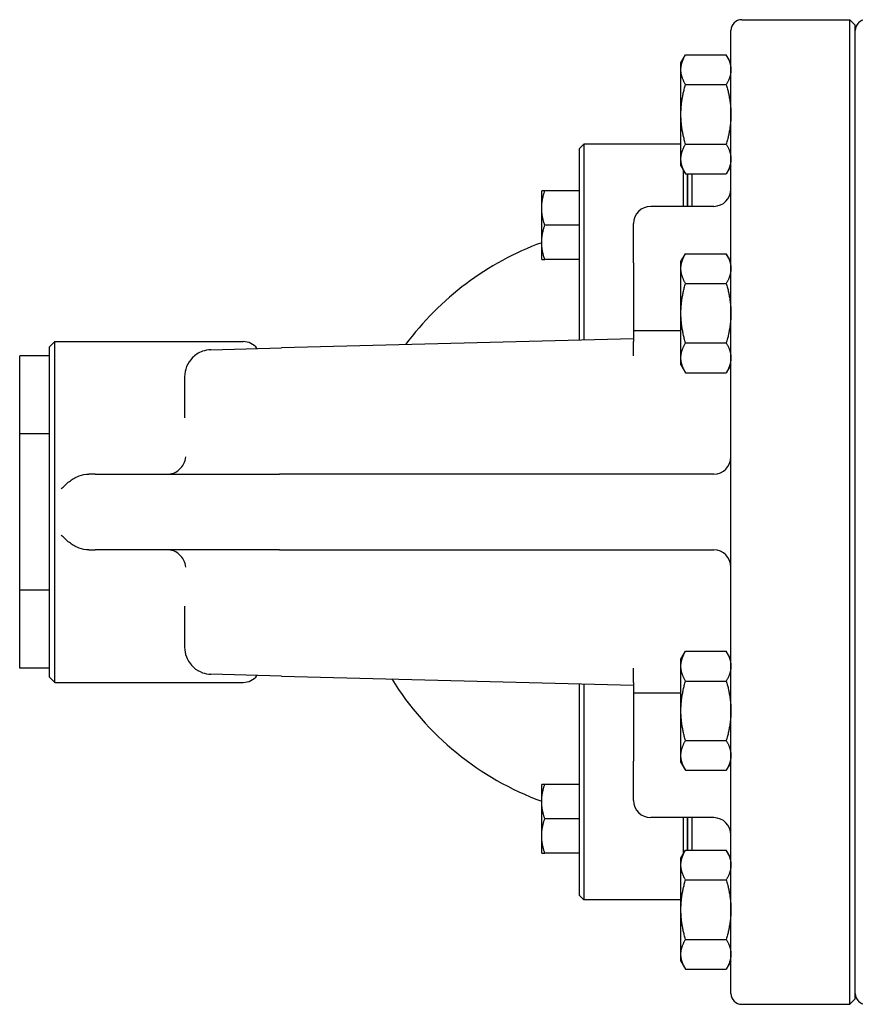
# Model space of a CAD drawing. Header units: inches. Extents: x 18 to 846, y -44 to 561.
# Tile 570 of 642: x 775 to 781, y 300 to 307. Entities that reach past the tile are written whole.
import ezdxf

# ---------------------------------------------------------------- set-up
doc = ezdxf.new("R2010")
doc.units = ezdxf.units.IN
doc.header["$LTSCALE"] = 24
doc.header["$MEASUREMENT"] = 0
doc.layers.add('Visible (ANSI)', color=7, linetype='Continuous', lineweight=30)

msp = doc.modelspace()

# ---------------------------------------------------------------- linework, layer by layer
at = {"layer": 'Visible (ANSI)'}
for p, q in [((779.97451, 307.02918), (780.76191, 307.02918)), ((780.76191, 299.86382), (780.76191, 307.02918)), ((780.80128, 306.98981), (780.76191, 307.02918)), ((780.80128, 299.9032), (780.80128, 306.98981)), ((779.89577, 299.94257), (779.89577, 306.95044)), ((779.53177, 306.7152), (779.56526, 306.77322)), ((779.56526, 306.77322), (779.86227, 306.77322)), ((779.89577, 306.7152), (779.86227, 306.77322)), ((779.53177, 306.66496), (779.53177, 306.7152)), ((779.53177, 306.3402), (779.53177, 306.66496)), ((779.56526, 306.55671), (779.86227, 306.55671)), ((779.53177, 306.01544), (779.53177, 306.3402)), ((778.7934, 306.09275), (778.82465, 306.124)), ((778.82465, 306.124), (778.82465, 306.06078)), ((779.53177, 306.124), (778.82465, 306.124)), ((779.56526, 306.1237), (779.86227, 306.1237)), ((778.7934, 306.02966), (778.7934, 306.09275)), ((778.82465, 306.06078), (778.82465, 304.69816)), ((778.7934, 304.69734), (778.7934, 306.02966)), ((779.53177, 305.9652), (779.53177, 306.01544)), ((779.53177, 305.9652), (779.56526, 305.90719)), ((779.89577, 305.9652), (779.86227, 305.90719)), ((779.54955, 305.67091), (779.54955, 305.93439)), ((779.56526, 305.90719), (779.86227, 305.90719)), ((779.5808, 305.67091), (779.5808, 305.90719)), ((779.5808, 305.90719), (779.5808, 305.67091)), ((779.61205, 305.90719), (779.61205, 305.67091)), ((778.5184, 305.65845), (778.5184, 305.78345)), ((778.7934, 305.78345), (778.54073, 305.78345)), ((778.5184, 305.40845), (778.5184, 305.65845)), ((779.77077, 305.67091), (779.3121, 305.67091)), ((778.7934, 305.53345), (778.54073, 305.53345)), ((779.1871, 305.26012), (779.1871, 305.54591)), ((778.5184, 305.28345), (778.5184, 305.40845)), ((779.53177, 305.26835), (779.56526, 305.32637)), ((779.56526, 305.32637), (779.86227, 305.32637)), ((779.89577, 305.26835), (779.86227, 305.32637)), ((778.7934, 305.28345), (778.54073, 305.28345)), ((779.1871, 305.26012), (779.1871, 304.7654)), ((779.53177, 305.21811), (779.53177, 305.26835)), ((779.53177, 304.89335), (779.53177, 305.21811)), ((779.56526, 305.10986), (779.86227, 305.10986)), ((779.53177, 304.56859), (779.53177, 304.89335)), ((779.1871, 304.7654), (779.1871, 304.68666)), ((779.53177, 304.7654), (779.1871, 304.7654)), ((774.93514, 304.64729), (774.97451, 304.68666)), ((774.97451, 302.20634), (774.97451, 304.68666)), ((774.97451, 304.68666), (776.34557, 304.68666)), ((779.1871, 304.70759), (776.6248, 304.64091)), ((779.1871, 304.58255), (779.1871, 304.68666)), ((779.56526, 304.67685), (779.86227, 304.67685)), ((774.93514, 302.24571), (774.93514, 304.64729)), ((776.11112, 304.62754), (776.6248, 304.64091)), ((774.93514, 304.58302), (774.7186, 304.58302)), ((774.7186, 304.01476), (774.7186, 304.58302)), ((779.53177, 304.51835), (779.53177, 304.56859)), ((779.53177, 304.51835), (779.56526, 304.46034)), ((779.56526, 304.46034), (779.86227, 304.46034)), ((779.89577, 304.51835), (779.86227, 304.46034)), ((775.91939, 304.43075), (775.91939, 304.13108)), ((774.93514, 304.01476), (774.7186, 304.01476)), ((774.7186, 302.87824), (774.7186, 304.01476)), ((775.26864, 303.72209), (775.22286, 303.72209)), ((775.26864, 303.72209), (776.61016, 303.72209)), ((779.61013, 303.72209), (776.61016, 303.72209)), ((779.77077, 303.72209), (779.61013, 303.72209)), ((775.22286, 303.17091), (775.26864, 303.17091)), ((776.61016, 303.17091), (775.26864, 303.17091)), ((776.61016, 303.17091), (779.61013, 303.17091)), ((779.61013, 303.17091), (779.77077, 303.17091)), ((774.93514, 302.87824), (774.7186, 302.87824)), ((774.7186, 302.30999), (774.7186, 302.87824)), ((775.91939, 302.76192), (775.91939, 302.46225)), ((779.53177, 302.37465), (779.56526, 302.43266)), ((779.56526, 302.43266), (779.86227, 302.43266)), ((779.89577, 302.37465), (779.86227, 302.43266)), ((774.93514, 302.30999), (774.7186, 302.30999)), ((779.1871, 302.20634), (779.1871, 302.31046)), ((779.53177, 302.32441), (779.53177, 302.37465)), ((779.53177, 301.99965), (779.53177, 302.32441)), ((774.93514, 302.24571), (774.97451, 302.20634)), ((776.6248, 302.2521), (776.11112, 302.26547)), ((776.6248, 302.2521), (779.1871, 302.18542)), ((774.97451, 302.20634), (776.34557, 302.20634)), ((778.7934, 300.71834), (778.7934, 302.19566)), ((778.82465, 302.19485), (778.82465, 300.68722)), ((779.1871, 302.20634), (779.1871, 302.1276)), ((779.56526, 302.21616), (779.86227, 302.21616)), ((779.1871, 302.1276), (779.1871, 301.63288)), ((779.53177, 302.1276), (779.1871, 302.1276)), ((779.53177, 301.67489), (779.53177, 301.99965)), ((779.56526, 301.78315), (779.86227, 301.78315)), ((779.53177, 301.62465), (779.53177, 301.67489)), ((779.1871, 301.34709), (779.1871, 301.63288)), ((779.53177, 301.62465), (779.56526, 301.56664)), ((779.89577, 301.62465), (779.86227, 301.56664)), ((779.56526, 301.56664), (779.86227, 301.56664)), ((778.5184, 301.33955), (778.5184, 301.46455)), ((778.7934, 301.46455), (778.54073, 301.46455)), ((778.5184, 301.08955), (778.5184, 301.33955)), ((778.7934, 301.21455), (778.54073, 301.21455)), ((779.77077, 301.22209), (779.3121, 301.22209)), ((779.54955, 300.95861), (779.54955, 301.22209)), ((779.5808, 300.98581), (779.5808, 301.22209)), ((779.5808, 301.22209), (779.5808, 300.98581)), ((779.61205, 301.22209), (779.61205, 300.98581)), ((778.5184, 300.96455), (778.5184, 301.08955)), ((778.7934, 300.96455), (778.54073, 300.96455)), ((779.53177, 300.9278), (779.56526, 300.98581)), ((779.56526, 300.98581), (779.86227, 300.98581)), ((779.89577, 300.9278), (779.86227, 300.98581)), ((779.53177, 300.87756), (779.53177, 300.9278)), ((779.53177, 300.5528), (779.53177, 300.87756)), ((779.56526, 300.76931), (779.86227, 300.76931)), ((778.7934, 300.65525), (778.7934, 300.71834)), ((778.82465, 300.68722), (778.82465, 300.624)), ((778.7934, 300.65525), (778.82465, 300.624)), ((779.53177, 300.624), (778.82465, 300.624)), ((779.53177, 300.22804), (779.53177, 300.5528)), ((779.56526, 300.33629), (779.86227, 300.33629)), ((779.53177, 300.1778), (779.53177, 300.22804)), ((779.53177, 300.1778), (779.56526, 300.11979)), ((779.89577, 300.1778), (779.86227, 300.11979)), ((779.56526, 300.11979), (779.86227, 300.11979)), ((780.80128, 299.9032), (780.76191, 299.86382)), ((779.97451, 299.86382), (780.76191, 299.86382))]:
    msp.add_line(p, q, dxfattribs=at)
for centre, radius, start, end in [((779.97451, 306.95044), 0.07874, 90, 180), ((780.88002, 306.95044), 0.07874, 90, 180), ((779.77077, 305.79591), 0.125, 270, 0), ((779.3121, 305.54591), 0.125, 90, 180), ((779.26584, 303.374), 2.16535, 110.192895, 143.421621), ((776.34557, 304.56166), 0.125, 36.63535, 90), ((779.77077, 303.84709), 0.125, 270, 0), ((779.77077, 303.04591), 0.125, 0, 90), ((776.34557, 302.33134), 0.125, 270, 323.36465), ((779.26584, 303.374), 2.16535, 211.853683, 249.807105), ((779.3121, 301.34709), 0.125, 180, 270), ((779.77077, 301.09709), 0.125, 0, 90), ((779.97451, 299.94257), 0.07874, 180, 270), ((780.88002, 299.94257), 0.07874, 180, 270)]:
    msp.add_arc(centre, radius, start, end, dxfattribs=at)
for points, weights in [([(779.53177, 306.66496), (779.53177, 306.7152), (779.56526, 306.77322)], [1, 1.04314139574, 1.01001874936]), ([(779.86227, 306.77322), (779.89577, 306.7152), (779.89577, 306.66496)], [1.01001874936, 1.04314139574, 1]), ([(779.56526, 306.55671), (779.53177, 306.61472), (779.53177, 306.66496)], [1.01001874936, 1.04314139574, 1]), ([(779.89577, 306.66496), (779.89577, 306.61472), (779.86227, 306.55671)], [1, 1.04314139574, 1.01001874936]), ([(779.53177, 306.3402), (779.53177, 306.44068), (779.56526, 306.55671)], [1, 1.04314139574, 1.01001874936]), ([(779.86227, 306.55671), (779.89577, 306.44068), (779.89577, 306.3402)], [1.01001874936, 1.04314139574, 1]), ([(779.56526, 306.1237), (779.53177, 306.23972), (779.53177, 306.3402)], [1.01001874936, 1.04314139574, 1]), ([(779.89577, 306.3402), (779.89577, 306.23972), (779.86227, 306.1237)], [1, 1.04314139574, 1.01001874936]), ([(779.53177, 306.01544), (779.53177, 306.06568), (779.56526, 306.1237)], [1, 1.04314139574, 1.01001874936]), ([(779.86227, 306.1237), (779.89577, 306.06568), (779.89577, 306.01544)], [1.01001874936, 1.04314139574, 1]), ([(779.56526, 305.90719), (779.53177, 305.9652), (779.53177, 306.01544)], [1.01001874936, 1.04314139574, 1]), ([(779.89577, 306.01544), (779.89577, 305.9652), (779.86227, 305.90719)], [1, 1.04314139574, 1.01001874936]), ([(778.54073, 305.78345), (778.5184, 305.78345), (778.5184, 305.78345)], [1.01001874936, 1.04314139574, 1]), ([(778.5184, 305.65845), (778.5184, 305.71646), (778.54073, 305.78345)], [1, 1.04314139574, 1.01001874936]), ([(778.54073, 305.53345), (778.5184, 305.60044), (778.5184, 305.65845)], [1.01001874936, 1.04314139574, 1]), ([(778.5184, 305.40845), (778.5184, 305.46646), (778.54073, 305.53345)], [1, 1.04314139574, 1.01001874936]), ([(778.54073, 305.28345), (778.5184, 305.35044), (778.5184, 305.40845)], [1.01001874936, 1.04314139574, 1]), ([(779.53177, 305.21811), (779.53177, 305.26835), (779.56526, 305.32637)], [1, 1.04314139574, 1.01001874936]), ([(779.86227, 305.32637), (779.89577, 305.26835), (779.89577, 305.21811)], [1.01001874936, 1.04314139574, 1]), ([(778.5184, 305.28345), (778.5184, 305.28345), (778.54073, 305.28345)], [1, 1.04314139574, 1.01001874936]), ([(779.56526, 305.10986), (779.53177, 305.16787), (779.53177, 305.21811)], [1.01001874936, 1.04314139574, 1]), ([(779.89577, 305.21811), (779.89577, 305.16787), (779.86227, 305.10986)], [1, 1.04314139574, 1.01001874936]), ([(779.53177, 304.89335), (779.53177, 304.99383), (779.56526, 305.10986)], [1, 1.04314139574, 1.01001874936]), ([(779.86227, 305.10986), (779.89577, 304.99383), (779.89577, 304.89335)], [1.01001874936, 1.04314139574, 1]), ([(779.56526, 304.67685), (779.53177, 304.79287), (779.53177, 304.89335)], [1.01001874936, 1.04314139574, 1]), ([(779.89577, 304.89335), (779.89577, 304.79287), (779.86227, 304.67685)], [1, 1.04314139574, 1.01001874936]), ([(779.53177, 304.56859), (779.53177, 304.61883), (779.56526, 304.67685)], [1, 1.04314139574, 1.01001874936]), ([(779.86227, 304.67685), (779.89577, 304.61883), (779.89577, 304.56859)], [1.01001874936, 1.04314139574, 1]), ([(779.56526, 304.46034), (779.53177, 304.51835), (779.53177, 304.56859)], [1.01001874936, 1.04314139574, 1]), ([(779.89577, 304.56859), (779.89577, 304.51835), (779.86227, 304.46034)], [1, 1.04314139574, 1.01001874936]), ([(779.53177, 302.32441), (779.53177, 302.37465), (779.56526, 302.43266)], [1, 1.04314139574, 1.01001874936]), ([(779.86227, 302.43266), (779.89577, 302.37465), (779.89577, 302.32441)], [1.01001874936, 1.04314139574, 1]), ([(779.56526, 302.21616), (779.53177, 302.27417), (779.53177, 302.32441)], [1.01001874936, 1.04314139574, 1]), ([(779.89577, 302.32441), (779.89577, 302.27417), (779.86227, 302.21616)], [1, 1.04314139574, 1.01001874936]), ([(779.53177, 301.99965), (779.53177, 302.10013), (779.56526, 302.21616)], [1, 1.04314139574, 1.01001874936]), ([(779.86227, 302.21616), (779.89577, 302.10013), (779.89577, 301.99965)], [1.01001874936, 1.04314139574, 1]), ([(779.56526, 301.78315), (779.53177, 301.89917), (779.53177, 301.99965)], [1.01001874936, 1.04314139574, 1]), ([(779.89577, 301.99965), (779.89577, 301.89917), (779.86227, 301.78315)], [1, 1.04314139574, 1.01001874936]), ([(779.53177, 301.67489), (779.53177, 301.72513), (779.56526, 301.78315)], [1, 1.04314139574, 1.01001874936]), ([(779.86227, 301.78315), (779.89577, 301.72513), (779.89577, 301.67489)], [1.01001874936, 1.04314139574, 1]), ([(779.56526, 301.56664), (779.53177, 301.62465), (779.53177, 301.67489)], [1.01001874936, 1.04314139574, 1]), ([(779.89577, 301.67489), (779.89577, 301.62465), (779.86227, 301.56664)], [1, 1.04314139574, 1.01001874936]), ([(778.54073, 301.46455), (778.5184, 301.46455), (778.5184, 301.46455)], [1.01001874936, 1.04314139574, 1]), ([(778.5184, 301.33955), (778.5184, 301.39757), (778.54073, 301.46455)], [1, 1.04314139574, 1.01001874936]), ([(778.54073, 301.21455), (778.5184, 301.28154), (778.5184, 301.33955)], [1.01001874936, 1.04314139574, 1]), ([(778.5184, 301.08955), (778.5184, 301.14757), (778.54073, 301.21455)], [1, 1.04314139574, 1.01001874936]), ([(778.54073, 300.96455), (778.5184, 301.03154), (778.5184, 301.08955)], [1.01001874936, 1.04314139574, 1]), ([(778.5184, 300.96455), (778.5184, 300.96455), (778.54073, 300.96455)], [1, 1.04314139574, 1.01001874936]), ([(779.53177, 300.87756), (779.53177, 300.9278), (779.56526, 300.98581)], [1, 1.04314139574, 1.01001874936]), ([(779.86227, 300.98581), (779.89577, 300.9278), (779.89577, 300.87756)], [1.01001874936, 1.04314139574, 1]), ([(779.56526, 300.76931), (779.53177, 300.82732), (779.53177, 300.87756)], [1.01001874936, 1.04314139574, 1]), ([(779.89577, 300.87756), (779.89577, 300.82732), (779.86227, 300.76931)], [1, 1.04314139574, 1.01001874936]), ([(779.53177, 300.5528), (779.53177, 300.65328), (779.56526, 300.76931)], [1, 1.04314139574, 1.01001874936]), ([(779.86227, 300.76931), (779.89577, 300.65328), (779.89577, 300.5528)], [1.01001874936, 1.04314139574, 1]), ([(779.56526, 300.33629), (779.53177, 300.45232), (779.53177, 300.5528)], [1.01001874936, 1.04314139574, 1]), ([(779.89577, 300.5528), (779.89577, 300.45232), (779.86227, 300.33629)], [1, 1.04314139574, 1.01001874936]), ([(779.53177, 300.22804), (779.53177, 300.27828), (779.56526, 300.33629)], [1, 1.04314139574, 1.01001874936]), ([(779.86227, 300.33629), (779.89577, 300.27828), (779.89577, 300.22804)], [1.01001874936, 1.04314139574, 1]), ([(779.56526, 300.11979), (779.53177, 300.1778), (779.53177, 300.22804)], [1.01001874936, 1.04314139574, 1]), ([(779.89577, 300.22804), (779.89577, 300.1778), (779.86227, 300.11979)], [1, 1.04314139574, 1.01001874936])]:
    msp.add_rational_spline(points, weights, degree=2, dxfattribs=at)
for points, knots in [([(776.11112, 304.62754), (776.08858, 304.62695), (776.06789, 304.6226), (776.02002, 304.60528), (775.99589, 304.58886), (775.95776, 304.5506), (775.94352, 304.52851), (775.92421, 304.4812), (775.91939, 304.4559), (775.91939, 304.43075)], [-0.75470066, -0.75470066, -0.75470066, -0.75470066, -0.62264957, -0.62264957, -0.41584047, -0.41584047, -0.20976238, -0.20976238, 0.00146796, 0.00146796, 0.00146796, 0.00146796]), ([(775.80795, 303.72278), (775.82088, 303.72414), (775.83338, 303.72749), (775.85845, 303.73834), (775.87037, 303.74618), (775.89385, 303.76715), (775.90426, 303.78106), (775.92026, 303.812), (775.9254, 303.82943), (775.92724, 303.84689), (775.92725, 303.84699), (775.92726, 303.84709)], [-0.52170748, -0.52170748, -0.52170748, -0.52170748, -0.42185212, -0.42185212, -0.30775721, -0.30775721, -0.16113705, -0.16113705, 0, 0, 0.00092709, 0.00092709, 0.00092709, 0.00092709]), ([(775.02012, 303.61397), (775.02022, 303.61408), (775.02032, 303.61418), (775.03826, 303.6329), (775.05787, 303.65216), (775.09847, 303.68303), (775.12242, 303.69845), (775.17457, 303.71746), (775.19854, 303.72209), (775.22286, 303.72209)], [-0.00109808, -0.00109808, -0.00109808, -0.00109808, 0, 0, 0.19742354, 0.19742354, 0.35635567, 0.35635567, 0.48068001, 0.48068001, 0.48068001, 0.48068001]), ([(775.22286, 303.17091), (775.19854, 303.17091), (775.17457, 303.17555), (775.12242, 303.19455), (775.09847, 303.20997), (775.05787, 303.24084), (775.03826, 303.2601), (775.02032, 303.27882), (775.02022, 303.27893), (775.02012, 303.27903)], [0, 0, 0, 0, 0.18530023, 0.18530023, 0.42218192, 0.42218192, 0.71643363, 0.71643363, 0.71807027, 0.71807027, 0.71807027, 0.71807027]), ([(775.80795, 303.17022), (775.80568, 303.17046), (775.8034, 303.17064), (775.79903, 303.17086), (775.79694, 303.17091), (775.79486, 303.17091)], [1.517038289, 1.517038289, 1.517038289, 1.517038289, 1.534503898, 1.534503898, 1.550447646, 1.550447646, 1.550447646, 1.550447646]), ([(775.92726, 303.04591), (775.92725, 303.04601), (775.92724, 303.04611), (775.9254, 303.06357), (775.92026, 303.081), (775.90426, 303.11194), (775.89385, 303.12586), (775.87037, 303.14682), (775.85845, 303.15467), (775.83338, 303.16551), (775.82088, 303.16886), (775.80795, 303.17022)], [-0.51875096, -0.51875096, -0.51875096, -0.51875096, -0.51783077, -0.51783077, -0.35789109, -0.35789109, -0.21236045, -0.21236045, -0.09911335, -0.09911335, 0, 0, 0, 0]), ([(775.91939, 302.46225), (775.91939, 302.43835), (775.92375, 302.4143), (775.94343, 302.36327), (775.96102, 302.33683), (776.00301, 302.29953), (776.02431, 302.28618), (776.06789, 302.2704), (776.08858, 302.26605), (776.11112, 302.26547)], [-0.75616862, -0.75616862, -0.75616862, -0.75616862, -0.55534549, -0.55534549, -0.30852527, -0.30852527, -0.13205108, -0.13205108, 0, 0, 0, 0])]:
    msp.add_open_spline(points, degree=3, knots=knots, dxfattribs=at)
msp.add_open_spline([(775.79486, 303.72209), (775.79924, 303.72209), (775.80361, 303.72232), (775.80795, 303.72278)], degree=3, dxfattribs=at)

doc.saveas('drawing.dxf')
